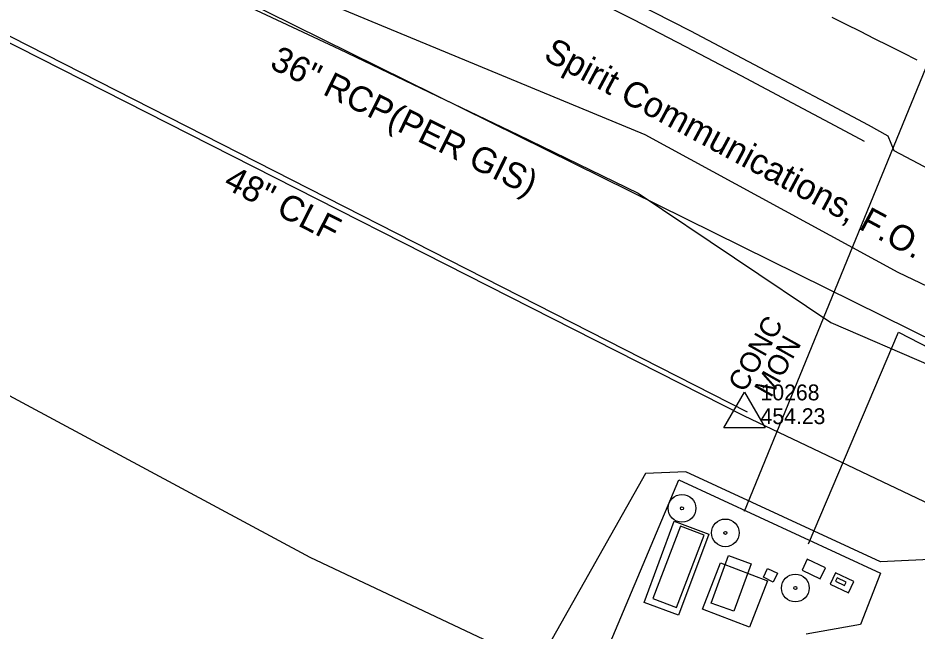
# Model space of a CAD drawing. Extents: x 2074109 to 2077820, y 741079 to 746031.
# Drawn here: x 2076097 to 2076238.9, y 742875.4 to 742972.1 of the extents above; entities that cross this region are included whole.
import ezdxf

# ---------------------------------------------------------------- set-up
doc = ezdxf.new("R2010")
doc.units = 0
for name, color, linetype in [('Exist Horizontal Alignment', 7, 'Continuous'), ('Exist Other Culture Area Outline', 7, 'Continuous'), ('Exist Other Culture Fence Line', 7, 'Continuous'), ('Exist Other Culture Fence Line Text', 7, 'Continuous'), ('Exist Other Culture Gate', 7, 'Continuous'), ('Exist Other Culture Located Object CELL', 7, 'Continuous'), ('Exist Right of Way Line', 7, 'Continuous'), ('Exist Right of Way Monument CELL', 7, 'Continuous'), ('Exist Right of Way Monument Cogo Elevation', 7, 'Continuous'), ('Exist Right of Way Monument Cogo Number', 7, 'Continuous'), ('Exist Right of Way Monument Text', 7, 'Continuous'), ('Exist Roads Curbs', 7, 'Continuous'), ('Exist Roads EOP', 7, 'Continuous'), ('Exist Roads EOT', 7, 'Continuous'), ('Exist Structure Minor Pipes RCP 36 Inch', 7, 'Continuous'), ('Exist Structure Minor Pipes RCP 36 Inch Text', 7, 'Continuous'), ('Exist Utilities Sanitary Sewer Forced Main SUE LOS B', 7, 'Continuous'), ('Exist Utilities Telephone UG FO SUE LOS B', 7, 'Continuous'), ('Exist Utilities Telephone UG FO SUE LOS B Text', 7, 'Continuous'), ('Exist Utilities Water UG Line SUE LOS C', 7, 'Continuous'), ('Exist Vegetation Woods Line', 7, 'Continuous')]:
    doc.layers.add(name, color=color, linetype=linetype)

msp = doc.modelspace()

# ---------------------------------------------------------------- linework, layer by layer
at = {"layer": 'Exist Horizontal Alignment'}
msp.add_arc((2077613.64, 745710.8), 3032.01, 242.28476, 247.25119, dxfattribs=at)
at = {"layer": 'Exist Other Culture Area Outline'}
for points in [[(2076206, 742890.68), (2076201.26, 742877.89), (2076195.81, 742879.91), (2076200.55, 742892.7)], [(2076220.73, 742885), (2076223.59, 742883.64), (2076224.4, 742885.36), (2076221.54, 742886.71)], [(2076215.27, 742883.3), (2076212.44, 742875.99), (2076205.04, 742878.85), (2076207.87, 742886.16)], [(2076225.16, 742882.81), (2076228.08, 742881.44), (2076228.9, 742883.19), (2076225.98, 742884.56)]]:
    msp.add_lwpolyline(points, close=True, dxfattribs=at)
at = {"layer": 'Exist Other Culture Fence Line'}
for points in [[(2076212.13, 742909.91), (2076093.19, 742970.5)], [(2076225.02, 742864.62), (2076219.65, 742851.71), (2076187.33, 742866.17), (2076201.27, 742899.24), (2076233.1, 742884.54), (2076229.95, 742876.44)]]:
    msp.add_lwpolyline(points, dxfattribs=at)
at = {"layer": 'Exist Other Culture Gate'}
msp.add_line((2076229.95, 742876.44), (2076221.35, 742874.91), dxfattribs=at)
at = {"layer": 'Exist Other Culture Located Object CELL'}
for points in [[(2076201.55, 742891.95), (2076197.19, 742880.55), (2076200.93, 742879.12), (2076205.29, 742890.52)], [(2076212.68, 742886), (2076209.97, 742878.52), (2076206.41, 742879.81), (2076209.12, 742887.29)], [(2076215.29, 742885.26), (2076216.85, 742884.51), (2076216.19, 742883.13), (2076214.63, 742883.87)], [(2076225.98, 742883.24), (2076227.42, 742882.56), (2076227.68, 742883.1), (2076226.24, 742883.78)]]:
    msp.add_lwpolyline(points, close=True, dxfattribs=at)
for centre, radius in [((2076201.78, 742894.75), 2.18), ((2076201.78, 742894.75), 0.24), ((2076208.63, 742890.88), 2.18), ((2076208.63, 742890.88), 0.24), ((2076219.67, 742882.18), 2.18), ((2076219.67, 742882.18), 0.24)]:
    msp.add_circle(centre, radius, dxfattribs=at)
at = {"layer": 'Exist Right of Way Line'}
for p, q in [((2076211.64, 742909.31), (2076012.14, 743010.56)), ((2076272.42, 742880.36), (2076211.64, 742909.31)), ((2076211.64, 742909.31), (2076211.64, 742909.31))]:
    msp.add_line(p, q, dxfattribs=at)
at = {"layer": 'Exist Right of Way Monument CELL'}
msp.add_line((2076211.64, 742909.31), (2076211.64, 742909.31), dxfattribs=at)
msp.add_lwpolyline([(2076208.39, 742907.43), (2076211.64, 742913.06), (2076214.89, 742907.42)], close=True, dxfattribs=at)
at = {"layer": 'Exist Roads Curbs'}
msp.add_lwpolyline([(2076230.57, 742952.6), (2076225.96, 742955.1), (2076219.24, 742958.67), (2076211.14, 742962.94), (2076202.4, 742967.51), (2076194.17, 742971.79), (2076187.6, 742975.16), (2076174.14, 742981.98), (2076145.24, 742996.6), (2076116.43, 743011.19), (2076103.21, 743017.92), (2076096.91, 743021.2)], dxfattribs=at)
at = {"layer": 'Exist Roads EOP'}
msp.add_lwpolyline([(2076368.81, 742875.07), (2076354.62, 742881.72), (2076342.97, 742887.88), (2076332.18, 742894.45), (2076323.09, 742899.95), (2076311.8, 742906.85), (2076300.61, 742913.69), (2076289.73, 742920.1), (2076275.57, 742928.55), (2076262.46, 742936.39), (2076252.19, 742942.18), (2076235.26, 742951.13), (2076234.31, 742953.47), (2076231.2, 742955.18), (2076224.59, 742958.71), (2076215.02, 742963.76), (2076203.16, 742969.98), (2076191.41, 742976.05), (2076174.46, 742984.55), (2076153.8, 742994.85), (2076133.74, 743005.01), (2076110.19, 743017.16), (2076085.12, 743030.17)], dxfattribs=at)
at = {"layer": 'Exist Roads EOT'}
msp.add_lwpolyline([(2076238.87, 742965.45), (2076236.63, 742966.57), (2076234.4, 742967.7), (2076232.17, 742968.82), (2076229.93, 742969.94), (2076227.7, 742971.06), (2076225.47, 742972.18)], dxfattribs=at)
at = {"layer": 'Exist Structure Minor Pipes RCP 36 Inch'}
msp.add_line((2076074.87, 743003.45), (2076256.6, 742913.65), dxfattribs=at)
at = {"layer": 'Exist Utilities Sanitary Sewer Forced Main SUE LOS B'}
msp.add_lwpolyline([(2076221.75, 742889.14), (2076235.94, 742922.52), (2076301.08, 742888.96), (2076339.32, 742871.64), (2076366.23, 742857.53), (2076407.1, 742843.01), (2076430.62, 742831.83), (2076468.4, 742813.69), (2076500.32, 742802.35), (2076530.41, 742791.04), (2076557.58, 742784.88)], dxfattribs=at)
at = {"layer": 'Exist Utilities Telephone UG FO SUE LOS B'}
msp.add_lwpolyline([(2076115.9, 742986.9), (2076169.64, 742964.58), (2076195.91, 742953.71), (2076235.81, 742931.97), (2076259.41, 742920.75), (2076287.23, 742905.69), (2076340.87, 742876.87), (2076369.47, 742862.52), (2076395.35, 742852.99)], dxfattribs=at)
at = {"layer": 'Exist Utilities Water UG Line SUE LOS C'}
msp.add_line((2076211.64, 742894.3), (2076268.28, 743032.77), dxfattribs=at)
at = {"layer": 'Exist Vegetation Woods Line'}
for points in [[(2076059.35, 743010.69), (2076100.09, 742991.45), (2076123.82, 742978.43), (2076147.74, 742967.14), (2076175.96, 742953.68), (2076194.85, 742944.47), (2076225.27, 742924.06), (2076241.07, 742917.21), (2076250.98, 742907.16), (2076261.77, 742899.11), (2076276.52, 742898.35), (2076308.84, 742883.09), (2076329.78, 742873.2)], [(2076259.98, 742873.58), (2076254.64, 742881.67), (2076248.95, 742885.56), (2076243.08, 742886.79), (2076233.1, 742886.31), (2076202.39, 742900.51), (2076196.02, 742900.22), (2076178.98, 742870.06), (2076143.11, 742886.98), (2076077.47, 742922.28), (2076045.17, 742937.66), (2076035.7, 742940.49), (2076022.08, 742934.06), (2076011.83, 742921.7), (2076001.82, 742910.15), (2075995.46, 742899.88), (2075975.48, 742873.44)]]:
    msp.add_lwpolyline(points, dxfattribs=at)

# ---------------------------------------------------------------- texts
at = {"layer": 'Exist Other Culture Fence Line Text'}
msp.add_text('48" CLF', height=4, rotation=333.0041, dxfattribs=at).set_placement((2076129.27, 742945.39))
at = {"layer": 'Exist Right of Way Monument Cogo Elevation'}
msp.add_text('454.23', height=2.5, dxfattribs=at).set_placement((2076214.18, 742908.03))
at = {"layer": 'Exist Right of Way Monument Cogo Number'}
msp.add_text('10268', height=2.5, dxfattribs=at).set_placement((2076214.18, 742911.78))
at = {"layer": 'Exist Right of Way Monument Text'}
for s, p in [('CONC', (2076211.68, 742912.88)), ('MON', (2076215.82, 742912.06))]:
    msp.add_text(s, height=3.2, rotation=60.742, dxfattribs=at).set_placement(p)
at = {"layer": 'Exist Structure Minor Pipes RCP 36 Inch Text'}
msp.add_text('36" RCP(PER GIS)', height=4, rotation=333.7048, dxfattribs=at).set_placement((2076136.57, 742964.26))
at = {"layer": 'Exist Utilities Telephone UG FO SUE LOS B Text'}
msp.add_text('Spirit Communications, F.O.', height=4, rotation=331.756, dxfattribs=at).set_placement((2076179.76, 742965.62))

doc.saveas('drawing.dxf')
